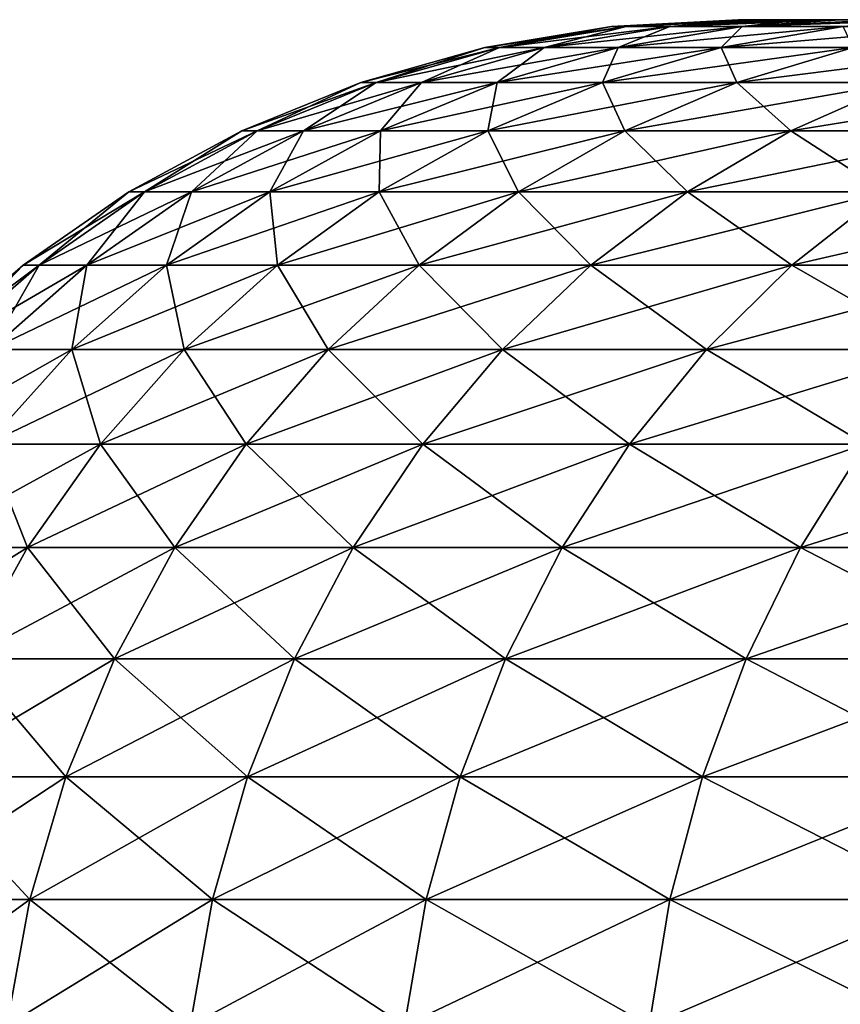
# Model space of a CAD drawing. Header units: millimetres. Extents: x -298 to 740, y 1361 to 2368.
# Tile 421 of 656: x -180.612 to -179.908, y 1452.254 to 1453.1. Entities that reach past the tile are written whole.
import ezdxf

# ---------------------------------------------------------------- set-up
doc = ezdxf.new("R2010")
doc.units = ezdxf.units.MM
doc.header["$LTSCALE"] = 33.374815
for name, color, linetype in [('166', 7, 'CONTINUOUS'), ('176', 7, 'CONTINUOUS'), ('177', 7, 'CONTINUOUS')]:
    doc.layers.add(name, color=color, linetype=linetype)

msp = doc.modelspace()

# ---------------------------------------------------------------- linework, layer by layer
at = {"layer": '166', "color": 7, "linetype": 'CONTINUOUS'}
for points in [[(-179.99194, 1453.1, -0.18785), (-179.99545, 1453.1), (-179.21529, 1453.1, -0.33401), (-179.99194, 1453.1, -0.18785)], [(-179.99545, 1453.1), (-179.99194, 1453.1, 0.18785), (-179.22841, 1453.1), (-179.99545, 1453.1)], [(-179.99545, 1453.1), (-179.22841, 1453.1), (-179.21529, 1453.1, -0.33401), (-179.99545, 1453.1)], [(-179.9814, 1453.1, -0.37546), (-179.99194, 1453.1, -0.18785), (-179.21529, 1453.1, -0.33401), (-179.9814, 1453.1, -0.37546)], [(-179.99194, 1453.1, 0.18785), (-179.9814, 1453.1, 0.37546), (-179.21529, 1453.1, 0.33401), (-179.99194, 1453.1, 0.18785)], [(-179.22841, 1453.1), (-179.99194, 1453.1, 0.18785), (-179.21529, 1453.1, 0.33401), (-179.22841, 1453.1)], [(-179.96386, 1453.1, -0.5626), (-179.9814, 1453.1, -0.37546), (-179.17599, 1453.1, -0.66611), (-179.96386, 1453.1, -0.5626)], [(-179.17599, 1453.1, -0.66611), (-179.9814, 1453.1, -0.37546), (-179.21529, 1453.1, -0.33401), (-179.17599, 1453.1, -0.66611)], [(-179.9814, 1453.1, 0.37546), (-179.96386, 1453.1, 0.5626), (-179.21529, 1453.1, 0.33401), (-179.9814, 1453.1, 0.37546)], [(-179.93933, 1453.1, -0.74896), (-179.96386, 1453.1, -0.5626), (-179.17599, 1453.1, -0.66611), (-179.93933, 1453.1, -0.74896)], [(-179.96386, 1453.1, 0.5626), (-179.93933, 1453.1, 0.74896), (-179.17599, 1453.1, 0.66611), (-179.96386, 1453.1, 0.5626)], [(-179.21529, 1453.1, 0.33401), (-179.96386, 1453.1, 0.5626), (-179.17599, 1453.1, 0.66611), (-179.21529, 1453.1, 0.33401)], [(-179.90785, 1453.1, -0.93427), (-179.93933, 1453.1, -0.74896), (-179.11076, 1453.1, -0.99409), (-179.90785, 1453.1, -0.93427)], [(-179.11076, 1453.1, -0.99409), (-179.93933, 1453.1, -0.74896), (-179.17599, 1453.1, -0.66611), (-179.11076, 1453.1, -0.99409)], [(-179.93933, 1453.1, 0.74896), (-179.90785, 1453.1, 0.93427), (-179.17599, 1453.1, 0.66611), (-179.93933, 1453.1, 0.74896)], [(-179.86946, 1453.1, -1.11825), (-179.90785, 1453.1, -0.93427), (-179.11076, 1453.1, -0.99409), (-179.86946, 1453.1, -1.11825)]]:
    msp.add_3dface(points, dxfattribs=at)
at = {"layer": '176', "color": 7, "linetype": 'CONTINUOUS'}
for points in [[(-179.99545, 1453.1), (-179.99194, 1453.1, -0.18785), (-180.10424, 1453.09406), (-179.99545, 1453.1)], [(-180.10424, 1453.09406), (-179.99194, 1453.1, -0.18785), (-180.09173, 1453.09406, -0.35817), (-180.10424, 1453.09406)], [(-179.99194, 1453.1, -0.18785), (-179.9814, 1453.1, -0.37546), (-180.09173, 1453.09406, -0.35817), (-179.99194, 1453.1, -0.18785)], [(-179.9814, 1453.1, -0.37546), (-179.96386, 1453.1, -0.5626), (-180.09173, 1453.09406, -0.35817), (-179.9814, 1453.1, -0.37546)], [(-180.09173, 1453.09406, -0.35817), (-179.96386, 1453.1, -0.5626), (-180.05427, 1453.09406, -0.7146), (-180.09173, 1453.09406, -0.35817)], [(-179.96386, 1453.1, -0.5626), (-179.93933, 1453.1, -0.74896), (-180.05427, 1453.09406, -0.7146), (-179.96386, 1453.1, -0.5626)], [(-179.93933, 1453.1, -0.74896), (-179.90785, 1453.1, -0.93427), (-180.05427, 1453.09406, -0.7146), (-179.93933, 1453.1, -0.74896)], [(-180.05427, 1453.09406, -0.7146), (-179.90785, 1453.1, -0.93427), (-179.99204, 1453.09406, -1.06755), (-180.05427, 1453.09406, -0.7146)], [(-179.90785, 1453.1, -0.93427), (-179.86946, 1453.1, -1.11825), (-179.99204, 1453.09406, -1.06755), (-179.90785, 1453.1, -0.93427)], [(-179.86946, 1453.1, -1.11825), (-179.82423, 1453.1, -1.30068), (-179.99204, 1453.09406, -1.06755), (-179.86946, 1453.1, -1.11825)], [(-179.99204, 1453.09406, -1.06755), (-179.82423, 1453.1, -1.30068), (-179.90533, 1453.09406, -1.4153), (-179.99204, 1453.09406, -1.06755)], [(-180.10424, 1453.09406), (-180.09173, 1453.09406, -0.35817), (-180.21314, 1453.07602), (-180.10424, 1453.09406)], [(-180.21314, 1453.07602), (-180.09173, 1453.09406, -0.35817), (-180.20037, 1453.07602, -0.36577), (-180.21314, 1453.07602)], [(-180.09173, 1453.09406, -0.35817), (-180.05427, 1453.09406, -0.7146), (-180.20037, 1453.07602, -0.36577), (-180.09173, 1453.09406, -0.35817)], [(-180.20037, 1453.07602, -0.36577), (-180.05427, 1453.09406, -0.7146), (-180.16211, 1453.07602, -0.72976), (-180.20037, 1453.07602, -0.36577)], [(-180.05427, 1453.09406, -0.7146), (-179.99204, 1453.09406, -1.06755), (-180.16211, 1453.07602, -0.72976), (-180.05427, 1453.09406, -0.7146)], [(-180.16211, 1453.07602, -0.72976), (-179.99204, 1453.09406, -1.06755), (-180.09855, 1453.07602, -1.09019), (-180.16211, 1453.07602, -0.72976)], [(-179.99204, 1453.09406, -1.06755), (-179.90533, 1453.09406, -1.4153), (-180.09855, 1453.07602, -1.09019), (-179.99204, 1453.09406, -1.06755)], [(-180.09855, 1453.07602, -1.09019), (-179.90533, 1453.09406, -1.4153), (-180.01001, 1453.07602, -1.44531), (-180.09855, 1453.07602, -1.09019)], [(-179.90533, 1453.09406, -1.4153), (-179.79458, 1453.09406, -1.75615), (-180.01001, 1453.07602, -1.44531), (-179.90533, 1453.09406, -1.4153)], [(-180.01001, 1453.07602, -1.44531), (-179.79458, 1453.09406, -1.75615), (-179.89691, 1453.07602, -1.79339), (-180.01001, 1453.07602, -1.44531)], [(-180.21314, 1453.07602), (-180.20037, 1453.07602, -0.36577), (-180.31938, 1453.04608), (-180.21314, 1453.07602)], [(-180.31938, 1453.04608), (-180.20037, 1453.07602, -0.36577), (-180.30635, 1453.04608, -0.37318), (-180.31938, 1453.04608)], [(-180.20037, 1453.07602, -0.36577), (-180.16211, 1453.07602, -0.72976), (-180.30635, 1453.04608, -0.37318), (-180.20037, 1453.07602, -0.36577)], [(-180.30635, 1453.04608, -0.37318), (-180.16211, 1453.07602, -0.72976), (-180.26732, 1453.04608, -0.74455), (-180.30635, 1453.04608, -0.37318)], [(-180.16211, 1453.07602, -0.72976), (-180.09855, 1453.07602, -1.09019), (-180.26732, 1453.04608, -0.74455), (-180.16211, 1453.07602, -0.72976)], [(-180.26732, 1453.04608, -0.74455), (-180.09855, 1453.07602, -1.09019), (-180.20248, 1453.04608, -1.11228), (-180.26732, 1453.04608, -0.74455)], [(-180.09855, 1453.07602, -1.09019), (-180.01001, 1453.07602, -1.44531), (-180.20248, 1453.04608, -1.11228), (-180.09855, 1453.07602, -1.09019)], [(-180.20248, 1453.04608, -1.11228), (-180.01001, 1453.07602, -1.44531), (-180.11214, 1453.04608, -1.4746), (-180.20248, 1453.04608, -1.11228)], [(-180.01001, 1453.07602, -1.44531), (-179.89691, 1453.07602, -1.79339), (-180.11214, 1453.04608, -1.4746), (-180.01001, 1453.07602, -1.44531)], [(-180.11214, 1453.04608, -1.4746), (-179.89691, 1453.07602, -1.79339), (-179.99675, 1453.04608, -1.82973), (-180.11214, 1453.04608, -1.4746)], [(-179.89691, 1453.07602, -1.79339), (-179.75981, 1453.07602, -2.13274), (-179.99675, 1453.04608, -1.82973), (-179.89691, 1453.07602, -1.79339)], [(-179.99675, 1453.04608, -1.82973), (-179.75981, 1453.07602, -2.13274), (-179.85687, 1453.04608, -2.17595), (-179.99675, 1453.04608, -1.82973)], [(-180.31938, 1453.04608), (-180.30635, 1453.04608, -0.37318), (-180.42168, 1453.00461), (-180.31938, 1453.04608)], [(-180.42168, 1453.00461), (-180.30635, 1453.04608, -0.37318), (-180.4084, 1453.00461, -0.38032), (-180.42168, 1453.00461)], [(-180.30635, 1453.04608, -0.37318), (-180.26732, 1453.04608, -0.74455), (-180.4084, 1453.00461, -0.38032), (-180.30635, 1453.04608, -0.37318)], [(-180.4084, 1453.00461, -0.38032), (-180.26732, 1453.04608, -0.74455), (-180.36862, 1453.00461, -0.75878), (-180.4084, 1453.00461, -0.38032)], [(-180.26732, 1453.04608, -0.74455), (-180.20248, 1453.04608, -1.11228), (-180.36862, 1453.00461, -0.75878), (-180.26732, 1453.04608, -0.74455)], [(-180.36862, 1453.00461, -0.75878), (-180.20248, 1453.04608, -1.11228), (-180.30254, 1453.00461, -1.13355), (-180.36862, 1453.00461, -0.75878)], [(-180.20248, 1453.04608, -1.11228), (-180.11214, 1453.04608, -1.4746), (-180.30254, 1453.00461, -1.13355), (-180.20248, 1453.04608, -1.11228)], [(-180.30254, 1453.00461, -1.13355), (-180.11214, 1453.04608, -1.4746), (-180.21048, 1453.00461, -1.5028), (-180.30254, 1453.00461, -1.13355)], [(-180.11214, 1453.04608, -1.4746), (-179.99675, 1453.04608, -1.82973), (-180.21048, 1453.00461, -1.5028), (-180.11214, 1453.04608, -1.4746)], [(-180.21048, 1453.00461, -1.5028), (-179.99675, 1453.04608, -1.82973), (-180.09288, 1453.00461, -1.86472), (-180.21048, 1453.00461, -1.5028)], [(-179.99675, 1453.04608, -1.82973), (-179.85687, 1453.04608, -2.17595), (-180.09288, 1453.00461, -1.86472), (-179.99675, 1453.04608, -1.82973)], [(-180.09288, 1453.00461, -1.86472), (-179.85687, 1453.04608, -2.17595), (-179.95033, 1453.00461, -2.21756), (-180.09288, 1453.00461, -1.86472)], [(-179.85687, 1453.04608, -2.17595), (-179.69318, 1453.04608, -2.51157), (-179.95033, 1453.00461, -2.21756), (-179.85687, 1453.04608, -2.17595)], [(-179.95033, 1453.00461, -2.21756), (-179.69318, 1453.04608, -2.51157), (-179.78351, 1453.00461, -2.5596), (-179.95033, 1453.00461, -2.21756)], [(-180.42168, 1453.00461), (-180.4084, 1453.00461, -0.38032), (-180.51879, 1452.95212), (-180.42168, 1453.00461)], [(-180.51879, 1452.95212), (-180.4084, 1453.00461, -0.38032), (-180.50527, 1452.95212, -0.38709), (-180.51879, 1452.95212)], [(-180.4084, 1453.00461, -0.38032), (-180.36862, 1453.00461, -0.75878), (-180.50527, 1452.95212, -0.38709), (-180.4084, 1453.00461, -0.38032)], [(-180.50527, 1452.95212, -0.38709), (-180.36862, 1453.00461, -0.75878), (-180.46479, 1452.95212, -0.7723), (-180.50527, 1452.95212, -0.38709)], [(-180.36862, 1453.00461, -0.75878), (-180.30254, 1453.00461, -1.13355), (-180.46479, 1452.95212, -0.7723), (-180.36862, 1453.00461, -0.75878)], [(-180.46479, 1452.95212, -0.7723), (-180.30254, 1453.00461, -1.13355), (-180.39753, 1452.95212, -1.15374), (-180.46479, 1452.95212, -0.7723)], [(-180.30254, 1453.00461, -1.13355), (-180.21048, 1453.00461, -1.5028), (-180.39753, 1452.95212, -1.15374), (-180.30254, 1453.00461, -1.13355)], [(-180.39753, 1452.95212, -1.15374), (-180.21048, 1453.00461, -1.5028), (-180.30382, 1452.95212, -1.52956), (-180.39753, 1452.95212, -1.15374)], [(-180.21048, 1453.00461, -1.5028), (-180.09288, 1453.00461, -1.86472), (-180.30382, 1452.95212, -1.52956), (-180.21048, 1453.00461, -1.5028)], [(-180.30382, 1452.95212, -1.52956), (-180.09288, 1453.00461, -1.86472), (-180.18413, 1452.95212, -1.89793), (-180.30382, 1452.95212, -1.52956)], [(-180.09288, 1453.00461, -1.86472), (-179.95033, 1453.00461, -2.21756), (-180.18413, 1452.95212, -1.89793), (-180.09288, 1453.00461, -1.86472)], [(-180.18413, 1452.95212, -1.89793), (-179.95033, 1453.00461, -2.21756), (-180.03904, 1452.95212, -2.25706), (-180.18413, 1452.95212, -1.89793)], [(-179.95033, 1453.00461, -2.21756), (-179.78351, 1453.00461, -2.5596), (-180.03904, 1452.95212, -2.25706), (-179.95033, 1453.00461, -2.21756)], [(-180.03904, 1452.95212, -2.25706), (-179.78351, 1453.00461, -2.5596), (-179.86924, 1452.95212, -2.60518), (-180.03904, 1452.95212, -2.25706)], [(-180.51879, 1452.95212), (-180.50527, 1452.95212, -0.38709), (-180.60952, 1452.88925), (-180.51879, 1452.95212)], [(-180.60952, 1452.88925), (-180.50527, 1452.95212, -0.38709), (-180.59578, 1452.88925, -0.39342), (-180.60952, 1452.88925)], [(-180.50527, 1452.95212, -0.38709), (-180.46479, 1452.95212, -0.7723), (-180.59578, 1452.88925, -0.39342), (-180.50527, 1452.95212, -0.38709)], [(-180.59578, 1452.88925, -0.39342), (-180.46479, 1452.95212, -0.7723), (-180.55463, 1452.88925, -0.78492), (-180.59578, 1452.88925, -0.39342)], [(-180.46479, 1452.95212, -0.7723), (-180.39753, 1452.95212, -1.15374), (-180.55463, 1452.88925, -0.78492), (-180.46479, 1452.95212, -0.7723)], [(-180.55463, 1452.88925, -0.78492), (-180.39753, 1452.95212, -1.15374), (-180.48627, 1452.88925, -1.1726), (-180.55463, 1452.88925, -0.78492)], [(-180.39753, 1452.95212, -1.15374), (-180.30382, 1452.95212, -1.52956), (-180.48627, 1452.88925, -1.1726), (-180.39753, 1452.95212, -1.15374)], [(-180.48627, 1452.88925, -1.1726), (-180.30382, 1452.95212, -1.52956), (-180.39104, 1452.88925, -1.55457), (-180.48627, 1452.88925, -1.1726)], [(-180.30382, 1452.95212, -1.52956), (-180.18413, 1452.95212, -1.89793), (-180.39104, 1452.88925, -1.55457), (-180.30382, 1452.95212, -1.52956)], [(-180.39104, 1452.88925, -1.55457), (-180.18413, 1452.95212, -1.89793), (-180.26939, 1452.88925, -1.92896), (-180.39104, 1452.88925, -1.55457)], [(-180.18413, 1452.95212, -1.89793), (-180.03904, 1452.95212, -2.25706), (-180.26939, 1452.88925, -1.92896), (-180.18413, 1452.95212, -1.89793)], [(-180.26939, 1452.88925, -1.92896), (-180.03904, 1452.95212, -2.25706), (-180.12192, 1452.88925, -2.29396), (-180.26939, 1452.88925, -1.92896)], [(-180.03904, 1452.95212, -2.25706), (-179.86924, 1452.95212, -2.60518), (-180.12192, 1452.88925, -2.29396), (-180.03904, 1452.95212, -2.25706)], [(-180.12192, 1452.88925, -2.29396), (-179.86924, 1452.95212, -2.60518), (-179.94935, 1452.88925, -2.64778), (-180.12192, 1452.88925, -2.29396)], [(-179.86924, 1452.95212, -2.60518), (-179.67558, 1452.95212, -2.94062), (-179.94935, 1452.88925, -2.64778), (-179.86924, 1452.95212, -2.60518)], [(-179.94935, 1452.88925, -2.64778), (-179.67558, 1452.95212, -2.94062), (-179.75252, 1452.88925, -2.9887), (-179.94935, 1452.88925, -2.64778)], [(-180.60952, 1452.88925), (-180.59578, 1452.88925, -0.39342), (-180.69277, 1452.81676), (-180.60952, 1452.88925)], [(-180.69277, 1452.81676), (-180.59578, 1452.88925, -0.39342), (-180.67882, 1452.81676, -0.39923), (-180.69277, 1452.81676)], [(-180.59578, 1452.88925, -0.39342), (-180.55463, 1452.88925, -0.78492), (-180.67882, 1452.81676, -0.39923), (-180.59578, 1452.88925, -0.39342)], [(-180.67882, 1452.81676, -0.39923), (-180.55463, 1452.88925, -0.78492), (-180.63707, 1452.81676, -0.79651), (-180.67882, 1452.81676, -0.39923)], [(-180.55463, 1452.88925, -0.78492), (-180.48627, 1452.88925, -1.1726), (-180.63707, 1452.81676, -0.79651), (-180.55463, 1452.88925, -0.78492)], [(-180.63707, 1452.81676, -0.79651), (-180.48627, 1452.88925, -1.1726), (-180.5677, 1452.81676, -1.18991), (-180.63707, 1452.81676, -0.79651)], [(-180.48627, 1452.88925, -1.1726), (-180.39104, 1452.88925, -1.55457), (-180.5677, 1452.81676, -1.18991), (-180.48627, 1452.88925, -1.1726)], [(-180.5677, 1452.81676, -1.18991), (-180.39104, 1452.88925, -1.55457), (-180.47106, 1452.81676, -1.57752), (-180.5677, 1452.81676, -1.18991)], [(-180.39104, 1452.88925, -1.55457), (-180.26939, 1452.88925, -1.92896), (-180.47106, 1452.81676, -1.57752), (-180.39104, 1452.88925, -1.55457)], [(-180.47106, 1452.81676, -1.57752), (-180.26939, 1452.88925, -1.92896), (-180.34762, 1452.81676, -1.95744), (-180.47106, 1452.81676, -1.57752)], [(-180.26939, 1452.88925, -1.92896), (-180.12192, 1452.88925, -2.29396), (-180.34762, 1452.81676, -1.95744), (-180.26939, 1452.88925, -1.92896)], [(-180.34762, 1452.81676, -1.95744), (-180.12192, 1452.88925, -2.29396), (-180.19797, 1452.81676, -2.32782), (-180.34762, 1452.81676, -1.95744)], [(-180.12192, 1452.88925, -2.29396), (-179.94935, 1452.88925, -2.64778), (-180.19797, 1452.81676, -2.32782), (-180.12192, 1452.88925, -2.29396)], [(-180.19797, 1452.81676, -2.32782), (-179.94935, 1452.88925, -2.64778), (-180.02286, 1452.81676, -2.68686), (-180.19797, 1452.81676, -2.32782)], [(-179.94935, 1452.88925, -2.64778), (-179.75252, 1452.88925, -2.9887), (-180.02286, 1452.81676, -2.68686), (-179.94935, 1452.88925, -2.64778)], [(-180.02286, 1452.81676, -2.68686), (-179.75252, 1452.88925, -2.9887), (-179.82312, 1452.81676, -3.03281), (-180.02286, 1452.81676, -2.68686)], [(-180.63707, 1452.81676, -0.79651), (-180.5677, 1452.81676, -1.18991), (-180.71109, 1452.73554, -0.80691), (-180.63707, 1452.81676, -0.79651)], [(-180.71109, 1452.73554, -0.80691), (-180.5677, 1452.81676, -1.18991), (-180.64082, 1452.73554, -1.20545), (-180.71109, 1452.73554, -0.80691)], [(-180.5677, 1452.81676, -1.18991), (-180.47106, 1452.81676, -1.57752), (-180.64082, 1452.73554, -1.20545), (-180.5677, 1452.81676, -1.18991)], [(-180.64082, 1452.73554, -1.20545), (-180.47106, 1452.81676, -1.57752), (-180.54291, 1452.73554, -1.59812), (-180.64082, 1452.73554, -1.20545)], [(-180.47106, 1452.81676, -1.57752), (-180.34762, 1452.81676, -1.95744), (-180.54291, 1452.73554, -1.59812), (-180.47106, 1452.81676, -1.57752)], [(-180.54291, 1452.73554, -1.59812), (-180.34762, 1452.81676, -1.95744), (-180.41786, 1452.73554, -1.983), (-180.54291, 1452.73554, -1.59812)], [(-180.34762, 1452.81676, -1.95744), (-180.19797, 1452.81676, -2.32782), (-180.41786, 1452.73554, -1.983), (-180.34762, 1452.81676, -1.95744)], [(-180.41786, 1452.73554, -1.983), (-180.19797, 1452.81676, -2.32782), (-180.26626, 1452.73554, -2.35822), (-180.41786, 1452.73554, -1.983)], [(-180.19797, 1452.81676, -2.32782), (-180.02286, 1452.81676, -2.68686), (-180.26626, 1452.73554, -2.35822), (-180.19797, 1452.81676, -2.32782)], [(-180.26626, 1452.73554, -2.35822), (-180.02286, 1452.81676, -2.68686), (-180.08886, 1452.73554, -2.72195), (-180.26626, 1452.73554, -2.35822)], [(-180.02286, 1452.81676, -2.68686), (-179.82312, 1452.81676, -3.03281), (-180.08886, 1452.73554, -2.72195), (-180.02286, 1452.81676, -2.68686)], [(-180.08886, 1452.73554, -2.72195), (-179.82312, 1452.81676, -3.03281), (-179.88651, 1452.73554, -3.07242), (-180.08886, 1452.73554, -2.72195)], [(-180.64082, 1452.73554, -1.20545), (-180.54291, 1452.73554, -1.59812), (-180.70473, 1452.64658, -1.21904), (-180.64082, 1452.73554, -1.20545)], [(-180.70473, 1452.64658, -1.21904), (-180.54291, 1452.73554, -1.59812), (-180.60573, 1452.64658, -1.61613), (-180.70473, 1452.64658, -1.21904)], [(-180.54291, 1452.73554, -1.59812), (-180.41786, 1452.73554, -1.983), (-180.60573, 1452.64658, -1.61613), (-180.54291, 1452.73554, -1.59812)], [(-180.60573, 1452.64658, -1.61613), (-180.41786, 1452.73554, -1.983), (-180.47926, 1452.64658, -2.00535), (-180.60573, 1452.64658, -1.61613)], [(-180.41786, 1452.73554, -1.983), (-180.26626, 1452.73554, -2.35822), (-180.47926, 1452.64658, -2.00535), (-180.41786, 1452.73554, -1.983)], [(-180.47926, 1452.64658, -2.00535), (-180.26626, 1452.73554, -2.35822), (-180.32595, 1452.64658, -2.3848), (-180.47926, 1452.64658, -2.00535)], [(-180.26626, 1452.73554, -2.35822), (-180.08886, 1452.73554, -2.72195), (-180.32595, 1452.64658, -2.3848), (-180.26626, 1452.73554, -2.35822)], [(-180.32595, 1452.64658, -2.3848), (-180.08886, 1452.73554, -2.72195), (-180.14655, 1452.64658, -2.75263), (-180.32595, 1452.64658, -2.3848)], [(-180.08886, 1452.73554, -2.72195), (-179.88651, 1452.73554, -3.07242), (-180.14655, 1452.64658, -2.75263), (-180.08886, 1452.73554, -2.72195)], [(-180.14655, 1452.64658, -2.75263), (-179.88651, 1452.73554, -3.07242), (-179.94193, 1452.64658, -3.10705), (-180.14655, 1452.64658, -2.75263)], [(-179.88651, 1452.73554, -3.07242), (-179.66021, 1452.73554, -3.40793), (-179.94193, 1452.64658, -3.10705), (-179.88651, 1452.73554, -3.07242)], [(-179.94193, 1452.64658, -3.10705), (-179.66021, 1452.73554, -3.40793), (-179.71308, 1452.64658, -3.44633), (-179.94193, 1452.64658, -3.10705)], [(-180.70473, 1452.64658, -1.21904), (-180.60573, 1452.64658, -1.61613), (-180.75867, 1452.55095, -1.2305), (-180.70473, 1452.64658, -1.21904)], [(-180.75867, 1452.55095, -1.2305), (-180.60573, 1452.64658, -1.61613), (-180.65873, 1452.55095, -1.63133), (-180.75867, 1452.55095, -1.2305)], [(-180.60573, 1452.64658, -1.61613), (-180.47926, 1452.64658, -2.00535), (-180.65873, 1452.55095, -1.63133), (-180.60573, 1452.64658, -1.61613)], [(-180.65873, 1452.55095, -1.63133), (-180.47926, 1452.64658, -2.00535), (-180.53108, 1452.55095, -2.02421), (-180.65873, 1452.55095, -1.63133)], [(-180.47926, 1452.64658, -2.00535), (-180.32595, 1452.64658, -2.3848), (-180.53108, 1452.55095, -2.02421), (-180.47926, 1452.64658, -2.00535)], [(-180.53108, 1452.55095, -2.02421), (-180.32595, 1452.64658, -2.3848), (-180.37633, 1452.55095, -2.40723), (-180.53108, 1452.55095, -2.02421)], [(-180.32595, 1452.64658, -2.3848), (-180.14655, 1452.64658, -2.75263), (-180.37633, 1452.55095, -2.40723), (-180.32595, 1452.64658, -2.3848)], [(-180.37633, 1452.55095, -2.40723), (-180.14655, 1452.64658, -2.75263), (-180.19524, 1452.55095, -2.77852), (-180.37633, 1452.55095, -2.40723)], [(-180.14655, 1452.64658, -2.75263), (-179.94193, 1452.64658, -3.10705), (-180.19524, 1452.55095, -2.77852), (-180.14655, 1452.64658, -2.75263)], [(-180.19524, 1452.55095, -2.77852), (-179.94193, 1452.64658, -3.10705), (-179.98869, 1452.55095, -3.13627), (-180.19524, 1452.55095, -2.77852)], [(-179.94193, 1452.64658, -3.10705), (-179.71308, 1452.64658, -3.44633), (-179.98869, 1452.55095, -3.13627), (-179.94193, 1452.64658, -3.10705)], [(-179.98869, 1452.55095, -3.13627), (-179.71308, 1452.64658, -3.44633), (-179.75769, 1452.55095, -3.47874), (-179.98869, 1452.55095, -3.13627)], [(-180.65873, 1452.55095, -1.63133), (-180.53108, 1452.55095, -2.02421), (-180.70128, 1452.44983, -1.64353), (-180.65873, 1452.55095, -1.63133)], [(-180.70128, 1452.44983, -1.64353), (-180.53108, 1452.55095, -2.02421), (-180.57267, 1452.44983, -2.03935), (-180.70128, 1452.44983, -1.64353)], [(-180.53108, 1452.55095, -2.02421), (-180.37633, 1452.55095, -2.40723), (-180.57267, 1452.44983, -2.03935), (-180.53108, 1452.55095, -2.02421)], [(-180.57267, 1452.44983, -2.03935), (-180.37633, 1452.55095, -2.40723), (-180.41676, 1452.44983, -2.42523), (-180.57267, 1452.44983, -2.03935)], [(-180.37633, 1452.55095, -2.40723), (-180.19524, 1452.55095, -2.77852), (-180.41676, 1452.44983, -2.42523), (-180.37633, 1452.55095, -2.40723)], [(-180.41676, 1452.44983, -2.42523), (-180.19524, 1452.55095, -2.77852), (-180.23432, 1452.44983, -2.7993), (-180.41676, 1452.44983, -2.42523)], [(-180.19524, 1452.55095, -2.77852), (-179.98869, 1452.55095, -3.13627), (-180.23432, 1452.44983, -2.7993), (-180.19524, 1452.55095, -2.77852)], [(-180.23432, 1452.44983, -2.7993), (-179.98869, 1452.55095, -3.13627), (-180.02623, 1452.44983, -3.15973), (-180.23432, 1452.44983, -2.7993)], [(-179.98869, 1452.55095, -3.13627), (-179.75769, 1452.55095, -3.47874), (-180.02623, 1452.44983, -3.15973), (-179.98869, 1452.55095, -3.13627)], [(-180.02623, 1452.44983, -3.15973), (-179.75769, 1452.55095, -3.47874), (-179.7935, 1452.44983, -3.50476), (-180.02623, 1452.44983, -3.15973)], [(-180.70128, 1452.44983, -1.64353), (-180.57267, 1452.44983, -2.03935), (-180.73286, 1452.34445, -1.65259), (-180.70128, 1452.44983, -1.64353)], [(-180.73286, 1452.34445, -1.65259), (-180.57267, 1452.44983, -2.03935), (-180.60354, 1452.34445, -2.05058), (-180.73286, 1452.34445, -1.65259)], [(-180.57267, 1452.44983, -2.03935), (-180.41676, 1452.44983, -2.42523), (-180.60354, 1452.34445, -2.05058), (-180.57267, 1452.44983, -2.03935)], [(-180.60354, 1452.34445, -2.05058), (-180.41676, 1452.44983, -2.42523), (-180.44677, 1452.34445, -2.43859), (-180.60354, 1452.34445, -2.05058)], [(-180.41676, 1452.44983, -2.42523), (-180.23432, 1452.44983, -2.7993), (-180.44677, 1452.34445, -2.43859), (-180.41676, 1452.44983, -2.42523)], [(-180.44677, 1452.34445, -2.43859), (-180.23432, 1452.44983, -2.7993), (-180.26332, 1452.34445, -2.81472), (-180.44677, 1452.34445, -2.43859)], [(-180.23432, 1452.44983, -2.7993), (-180.02623, 1452.44983, -3.15973), (-180.26332, 1452.34445, -2.81472), (-180.23432, 1452.44983, -2.7993)], [(-180.26332, 1452.34445, -2.81472), (-180.02623, 1452.44983, -3.15973), (-180.05408, 1452.34445, -3.17713), (-180.26332, 1452.34445, -2.81472)], [(-180.02623, 1452.44983, -3.15973), (-179.7935, 1452.44983, -3.50476), (-180.05408, 1452.34445, -3.17713), (-180.02623, 1452.44983, -3.15973)], [(-180.05408, 1452.34445, -3.17713), (-179.7935, 1452.44983, -3.50476), (-179.82007, 1452.34445, -3.52407), (-180.05408, 1452.34445, -3.17713)], [(-180.73286, 1452.34445, -1.65259), (-180.60354, 1452.34445, -2.05058), (-180.75308, 1452.23609, -1.65838), (-180.73286, 1452.34445, -1.65259)], [(-180.75308, 1452.23609, -1.65838), (-180.60354, 1452.34445, -2.05058), (-180.6233, 1452.23609, -2.05778), (-180.75308, 1452.23609, -1.65838)], [(-180.60354, 1452.34445, -2.05058), (-180.44677, 1452.34445, -2.43859), (-180.6233, 1452.23609, -2.05778), (-180.60354, 1452.34445, -2.05058)], [(-180.6233, 1452.23609, -2.05778), (-180.44677, 1452.34445, -2.43859), (-180.46599, 1452.23609, -2.44715), (-180.6233, 1452.23609, -2.05778)], [(-180.44677, 1452.34445, -2.43859), (-180.26332, 1452.34445, -2.81472), (-180.46599, 1452.23609, -2.44715), (-180.44677, 1452.34445, -2.43859)], [(-180.46599, 1452.23609, -2.44715), (-180.26332, 1452.34445, -2.81472), (-180.2819, 1452.23609, -2.82459), (-180.46599, 1452.23609, -2.44715)], [(-180.26332, 1452.34445, -2.81472), (-180.05408, 1452.34445, -3.17713), (-180.2819, 1452.23609, -2.82459), (-180.26332, 1452.34445, -2.81472)], [(-180.2819, 1452.23609, -2.82459), (-180.05408, 1452.34445, -3.17713), (-180.07192, 1452.23609, -3.18828), (-180.2819, 1452.23609, -2.82459)], [(-180.05408, 1452.34445, -3.17713), (-179.82007, 1452.34445, -3.52407), (-180.07192, 1452.23609, -3.18828), (-180.05408, 1452.34445, -3.17713)], [(-180.07192, 1452.23609, -3.18828), (-179.82007, 1452.34445, -3.52407), (-179.83709, 1452.23609, -3.53643), (-180.07192, 1452.23609, -3.18828)]]:
    msp.add_3dface(points, dxfattribs=at)
at = {"layer": '177', "color": 7, "linetype": 'CONTINUOUS'}
for points in [[(-179.99545, 1453.1), (-180.10424, 1453.09406), (-180.09173, 1453.09406, 0.35817), (-179.99545, 1453.1)], [(-179.99194, 1453.1, 0.18785), (-179.99545, 1453.1), (-180.09173, 1453.09406, 0.35817), (-179.99194, 1453.1, 0.18785)], [(-179.9814, 1453.1, 0.37546), (-179.99194, 1453.1, 0.18785), (-180.09173, 1453.09406, 0.35817), (-179.9814, 1453.1, 0.37546)], [(-180.05427, 1453.09406, 0.7146), (-179.9814, 1453.1, 0.37546), (-180.09173, 1453.09406, 0.35817), (-180.05427, 1453.09406, 0.7146)], [(-179.93933, 1453.1, 0.74896), (-179.96386, 1453.1, 0.5626), (-180.05427, 1453.09406, 0.7146), (-179.93933, 1453.1, 0.74896)], [(-179.99204, 1453.09406, 1.06755), (-179.93933, 1453.1, 0.74896), (-180.05427, 1453.09406, 0.7146), (-179.99204, 1453.09406, 1.06755)], [(-179.96386, 1453.1, 0.5626), (-179.9814, 1453.1, 0.37546), (-180.05427, 1453.09406, 0.7146), (-179.96386, 1453.1, 0.5626)], [(-179.86946, 1453.1, 1.11825), (-179.90785, 1453.1, 0.93427), (-179.99204, 1453.09406, 1.06755), (-179.86946, 1453.1, 1.11825)], [(-179.90533, 1453.09406, 1.4153), (-179.86946, 1453.1, 1.11825), (-179.99204, 1453.09406, 1.06755), (-179.90533, 1453.09406, 1.4153)], [(-179.90785, 1453.1, 0.93427), (-179.93933, 1453.1, 0.74896), (-179.99204, 1453.09406, 1.06755), (-179.90785, 1453.1, 0.93427)], [(-180.10424, 1453.09406), (-180.21314, 1453.07602), (-180.20037, 1453.07602, 0.36577), (-180.10424, 1453.09406)], [(-180.09173, 1453.09406, 0.35817), (-180.10424, 1453.09406), (-180.20037, 1453.07602, 0.36577), (-180.09173, 1453.09406, 0.35817)], [(-180.16211, 1453.07602, 0.72976), (-180.09173, 1453.09406, 0.35817), (-180.20037, 1453.07602, 0.36577), (-180.16211, 1453.07602, 0.72976)], [(-180.05427, 1453.09406, 0.7146), (-180.09173, 1453.09406, 0.35817), (-180.16211, 1453.07602, 0.72976), (-180.05427, 1453.09406, 0.7146)], [(-180.09855, 1453.07602, 1.09019), (-180.05427, 1453.09406, 0.7146), (-180.16211, 1453.07602, 0.72976), (-180.09855, 1453.07602, 1.09019)], [(-179.99204, 1453.09406, 1.06755), (-180.05427, 1453.09406, 0.7146), (-180.09855, 1453.07602, 1.09019), (-179.99204, 1453.09406, 1.06755)], [(-180.01001, 1453.07602, 1.44531), (-179.99204, 1453.09406, 1.06755), (-180.09855, 1453.07602, 1.09019), (-180.01001, 1453.07602, 1.44531)], [(-179.90533, 1453.09406, 1.4153), (-179.99204, 1453.09406, 1.06755), (-180.01001, 1453.07602, 1.44531), (-179.90533, 1453.09406, 1.4153)], [(-179.89691, 1453.07602, 1.79339), (-179.90533, 1453.09406, 1.4153), (-180.01001, 1453.07602, 1.44531), (-179.89691, 1453.07602, 1.79339)], [(-180.21314, 1453.07602), (-180.31938, 1453.04608), (-180.30635, 1453.04608, 0.37318), (-180.21314, 1453.07602)], [(-180.20037, 1453.07602, 0.36577), (-180.21314, 1453.07602), (-180.30635, 1453.04608, 0.37318), (-180.20037, 1453.07602, 0.36577)], [(-180.26732, 1453.04608, 0.74455), (-180.20037, 1453.07602, 0.36577), (-180.30635, 1453.04608, 0.37318), (-180.26732, 1453.04608, 0.74455)], [(-180.16211, 1453.07602, 0.72976), (-180.20037, 1453.07602, 0.36577), (-180.26732, 1453.04608, 0.74455), (-180.16211, 1453.07602, 0.72976)], [(-180.20248, 1453.04608, 1.11228), (-180.16211, 1453.07602, 0.72976), (-180.26732, 1453.04608, 0.74455), (-180.20248, 1453.04608, 1.11228)], [(-180.09855, 1453.07602, 1.09019), (-180.16211, 1453.07602, 0.72976), (-180.20248, 1453.04608, 1.11228), (-180.09855, 1453.07602, 1.09019)], [(-180.11214, 1453.04608, 1.4746), (-180.09855, 1453.07602, 1.09019), (-180.20248, 1453.04608, 1.11228), (-180.11214, 1453.04608, 1.4746)], [(-180.01001, 1453.07602, 1.44531), (-180.09855, 1453.07602, 1.09019), (-180.11214, 1453.04608, 1.4746), (-180.01001, 1453.07602, 1.44531)], [(-179.99675, 1453.04608, 1.82973), (-180.01001, 1453.07602, 1.44531), (-180.11214, 1453.04608, 1.4746), (-179.99675, 1453.04608, 1.82973)], [(-179.89691, 1453.07602, 1.79339), (-180.01001, 1453.07602, 1.44531), (-179.99675, 1453.04608, 1.82973), (-179.89691, 1453.07602, 1.79339)], [(-179.85687, 1453.04608, 2.17595), (-179.89691, 1453.07602, 1.79339), (-179.99675, 1453.04608, 1.82973), (-179.85687, 1453.04608, 2.17595)], [(-180.31938, 1453.04608), (-180.42168, 1453.00461), (-180.4084, 1453.00461, 0.38032), (-180.31938, 1453.04608)], [(-180.30635, 1453.04608, 0.37318), (-180.31938, 1453.04608), (-180.4084, 1453.00461, 0.38032), (-180.30635, 1453.04608, 0.37318)], [(-180.36862, 1453.00461, 0.75878), (-180.30635, 1453.04608, 0.37318), (-180.4084, 1453.00461, 0.38032), (-180.36862, 1453.00461, 0.75878)], [(-180.26732, 1453.04608, 0.74455), (-180.30635, 1453.04608, 0.37318), (-180.36862, 1453.00461, 0.75878), (-180.26732, 1453.04608, 0.74455)], [(-180.30254, 1453.00461, 1.13355), (-180.26732, 1453.04608, 0.74455), (-180.36862, 1453.00461, 0.75878), (-180.30254, 1453.00461, 1.13355)], [(-180.20248, 1453.04608, 1.11228), (-180.26732, 1453.04608, 0.74455), (-180.30254, 1453.00461, 1.13355), (-180.20248, 1453.04608, 1.11228)], [(-180.21048, 1453.00461, 1.5028), (-180.20248, 1453.04608, 1.11228), (-180.30254, 1453.00461, 1.13355), (-180.21048, 1453.00461, 1.5028)], [(-180.11214, 1453.04608, 1.4746), (-180.20248, 1453.04608, 1.11228), (-180.21048, 1453.00461, 1.5028), (-180.11214, 1453.04608, 1.4746)], [(-180.09288, 1453.00461, 1.86472), (-180.11214, 1453.04608, 1.4746), (-180.21048, 1453.00461, 1.5028), (-180.09288, 1453.00461, 1.86472)], [(-179.99675, 1453.04608, 1.82973), (-180.11214, 1453.04608, 1.4746), (-180.09288, 1453.00461, 1.86472), (-179.99675, 1453.04608, 1.82973)], [(-179.95033, 1453.00461, 2.21756), (-179.99675, 1453.04608, 1.82973), (-180.09288, 1453.00461, 1.86472), (-179.95033, 1453.00461, 2.21756)], [(-179.85687, 1453.04608, 2.17595), (-179.99675, 1453.04608, 1.82973), (-179.95033, 1453.00461, 2.21756), (-179.85687, 1453.04608, 2.17595)], [(-179.78351, 1453.00461, 2.5596), (-179.85687, 1453.04608, 2.17595), (-179.95033, 1453.00461, 2.21756), (-179.78351, 1453.00461, 2.5596)], [(-180.42168, 1453.00461), (-180.51879, 1452.95212), (-180.50527, 1452.95212, 0.38709), (-180.42168, 1453.00461)], [(-180.4084, 1453.00461, 0.38032), (-180.42168, 1453.00461), (-180.50527, 1452.95212, 0.38709), (-180.4084, 1453.00461, 0.38032)], [(-180.46479, 1452.95212, 0.7723), (-180.4084, 1453.00461, 0.38032), (-180.50527, 1452.95212, 0.38709), (-180.46479, 1452.95212, 0.7723)], [(-180.36862, 1453.00461, 0.75878), (-180.4084, 1453.00461, 0.38032), (-180.46479, 1452.95212, 0.7723), (-180.36862, 1453.00461, 0.75878)], [(-180.39753, 1452.95212, 1.15374), (-180.36862, 1453.00461, 0.75878), (-180.46479, 1452.95212, 0.7723), (-180.39753, 1452.95212, 1.15374)], [(-180.30254, 1453.00461, 1.13355), (-180.36862, 1453.00461, 0.75878), (-180.39753, 1452.95212, 1.15374), (-180.30254, 1453.00461, 1.13355)], [(-180.30382, 1452.95212, 1.52956), (-180.30254, 1453.00461, 1.13355), (-180.39753, 1452.95212, 1.15374), (-180.30382, 1452.95212, 1.52956)], [(-180.21048, 1453.00461, 1.5028), (-180.30254, 1453.00461, 1.13355), (-180.30382, 1452.95212, 1.52956), (-180.21048, 1453.00461, 1.5028)], [(-180.18413, 1452.95212, 1.89793), (-180.21048, 1453.00461, 1.5028), (-180.30382, 1452.95212, 1.52956), (-180.18413, 1452.95212, 1.89793)], [(-180.09288, 1453.00461, 1.86472), (-180.21048, 1453.00461, 1.5028), (-180.18413, 1452.95212, 1.89793), (-180.09288, 1453.00461, 1.86472)], [(-180.03904, 1452.95212, 2.25706), (-180.09288, 1453.00461, 1.86472), (-180.18413, 1452.95212, 1.89793), (-180.03904, 1452.95212, 2.25706)], [(-179.95033, 1453.00461, 2.21756), (-180.09288, 1453.00461, 1.86472), (-180.03904, 1452.95212, 2.25706), (-179.95033, 1453.00461, 2.21756)], [(-179.86924, 1452.95212, 2.60518), (-179.95033, 1453.00461, 2.21756), (-180.03904, 1452.95212, 2.25706), (-179.86924, 1452.95212, 2.60518)], [(-179.78351, 1453.00461, 2.5596), (-179.95033, 1453.00461, 2.21756), (-179.86924, 1452.95212, 2.60518), (-179.78351, 1453.00461, 2.5596)], [(-180.51879, 1452.95212), (-180.60952, 1452.88925), (-180.59578, 1452.88925, 0.39342), (-180.51879, 1452.95212)], [(-180.50527, 1452.95212, 0.38709), (-180.51879, 1452.95212), (-180.59578, 1452.88925, 0.39342), (-180.50527, 1452.95212, 0.38709)], [(-180.55463, 1452.88925, 0.78492), (-180.50527, 1452.95212, 0.38709), (-180.59578, 1452.88925, 0.39342), (-180.55463, 1452.88925, 0.78492)], [(-180.46479, 1452.95212, 0.7723), (-180.50527, 1452.95212, 0.38709), (-180.55463, 1452.88925, 0.78492), (-180.46479, 1452.95212, 0.7723)], [(-180.48627, 1452.88925, 1.1726), (-180.46479, 1452.95212, 0.7723), (-180.55463, 1452.88925, 0.78492), (-180.48627, 1452.88925, 1.1726)], [(-180.39753, 1452.95212, 1.15374), (-180.46479, 1452.95212, 0.7723), (-180.48627, 1452.88925, 1.1726), (-180.39753, 1452.95212, 1.15374)], [(-180.39104, 1452.88925, 1.55457), (-180.39753, 1452.95212, 1.15374), (-180.48627, 1452.88925, 1.1726), (-180.39104, 1452.88925, 1.55457)], [(-180.30382, 1452.95212, 1.52956), (-180.39753, 1452.95212, 1.15374), (-180.39104, 1452.88925, 1.55457), (-180.30382, 1452.95212, 1.52956)], [(-180.26939, 1452.88925, 1.92896), (-180.30382, 1452.95212, 1.52956), (-180.39104, 1452.88925, 1.55457), (-180.26939, 1452.88925, 1.92896)], [(-180.18413, 1452.95212, 1.89793), (-180.30382, 1452.95212, 1.52956), (-180.26939, 1452.88925, 1.92896), (-180.18413, 1452.95212, 1.89793)], [(-180.12192, 1452.88925, 2.29396), (-180.18413, 1452.95212, 1.89793), (-180.26939, 1452.88925, 1.92896), (-180.12192, 1452.88925, 2.29396)], [(-180.03904, 1452.95212, 2.25706), (-180.18413, 1452.95212, 1.89793), (-180.12192, 1452.88925, 2.29396), (-180.03904, 1452.95212, 2.25706)], [(-179.94935, 1452.88925, 2.64778), (-180.03904, 1452.95212, 2.25706), (-180.12192, 1452.88925, 2.29396), (-179.94935, 1452.88925, 2.64778)], [(-179.86924, 1452.95212, 2.60518), (-180.03904, 1452.95212, 2.25706), (-179.94935, 1452.88925, 2.64778), (-179.86924, 1452.95212, 2.60518)], [(-179.75252, 1452.88925, 2.9887), (-179.86924, 1452.95212, 2.60518), (-179.94935, 1452.88925, 2.64778), (-179.75252, 1452.88925, 2.9887)], [(-180.60952, 1452.88925), (-180.69277, 1452.81676), (-180.67882, 1452.81676, 0.39923), (-180.60952, 1452.88925)], [(-180.59578, 1452.88925, 0.39342), (-180.60952, 1452.88925), (-180.67882, 1452.81676, 0.39923), (-180.59578, 1452.88925, 0.39342)], [(-180.63707, 1452.81676, 0.79651), (-180.59578, 1452.88925, 0.39342), (-180.67882, 1452.81676, 0.39923), (-180.63707, 1452.81676, 0.79651)], [(-180.55463, 1452.88925, 0.78492), (-180.59578, 1452.88925, 0.39342), (-180.63707, 1452.81676, 0.79651), (-180.55463, 1452.88925, 0.78492)], [(-180.5677, 1452.81676, 1.18991), (-180.55463, 1452.88925, 0.78492), (-180.63707, 1452.81676, 0.79651), (-180.5677, 1452.81676, 1.18991)], [(-180.48627, 1452.88925, 1.1726), (-180.55463, 1452.88925, 0.78492), (-180.5677, 1452.81676, 1.18991), (-180.48627, 1452.88925, 1.1726)], [(-180.47106, 1452.81676, 1.57752), (-180.48627, 1452.88925, 1.1726), (-180.5677, 1452.81676, 1.18991), (-180.47106, 1452.81676, 1.57752)], [(-180.39104, 1452.88925, 1.55457), (-180.48627, 1452.88925, 1.1726), (-180.47106, 1452.81676, 1.57752), (-180.39104, 1452.88925, 1.55457)], [(-180.34762, 1452.81676, 1.95744), (-180.39104, 1452.88925, 1.55457), (-180.47106, 1452.81676, 1.57752), (-180.34762, 1452.81676, 1.95744)], [(-180.26939, 1452.88925, 1.92896), (-180.39104, 1452.88925, 1.55457), (-180.34762, 1452.81676, 1.95744), (-180.26939, 1452.88925, 1.92896)], [(-180.19797, 1452.81676, 2.32782), (-180.26939, 1452.88925, 1.92896), (-180.34762, 1452.81676, 1.95744), (-180.19797, 1452.81676, 2.32782)], [(-180.12192, 1452.88925, 2.29396), (-180.26939, 1452.88925, 1.92896), (-180.19797, 1452.81676, 2.32782), (-180.12192, 1452.88925, 2.29396)], [(-180.02286, 1452.81676, 2.68686), (-180.12192, 1452.88925, 2.29396), (-180.19797, 1452.81676, 2.32782), (-180.02286, 1452.81676, 2.68686)], [(-179.94935, 1452.88925, 2.64778), (-180.12192, 1452.88925, 2.29396), (-180.02286, 1452.81676, 2.68686), (-179.94935, 1452.88925, 2.64778)], [(-179.82312, 1452.81676, 3.03281), (-179.94935, 1452.88925, 2.64778), (-180.02286, 1452.81676, 2.68686), (-179.82312, 1452.81676, 3.03281)], [(-179.75252, 1452.88925, 2.9887), (-179.94935, 1452.88925, 2.64778), (-179.82312, 1452.81676, 3.03281), (-179.75252, 1452.88925, 2.9887)], [(-180.5677, 1452.81676, 1.18991), (-180.63707, 1452.81676, 0.79651), (-180.64082, 1452.73554, 1.20545), (-180.5677, 1452.81676, 1.18991)], [(-180.54291, 1452.73554, 1.59812), (-180.5677, 1452.81676, 1.18991), (-180.64082, 1452.73554, 1.20545), (-180.54291, 1452.73554, 1.59812)], [(-180.47106, 1452.81676, 1.57752), (-180.5677, 1452.81676, 1.18991), (-180.54291, 1452.73554, 1.59812), (-180.47106, 1452.81676, 1.57752)], [(-180.41786, 1452.73554, 1.983), (-180.47106, 1452.81676, 1.57752), (-180.54291, 1452.73554, 1.59812), (-180.41786, 1452.73554, 1.983)], [(-180.34762, 1452.81676, 1.95744), (-180.47106, 1452.81676, 1.57752), (-180.41786, 1452.73554, 1.983), (-180.34762, 1452.81676, 1.95744)], [(-180.26626, 1452.73554, 2.35822), (-180.34762, 1452.81676, 1.95744), (-180.41786, 1452.73554, 1.983), (-180.26626, 1452.73554, 2.35822)], [(-180.19797, 1452.81676, 2.32782), (-180.34762, 1452.81676, 1.95744), (-180.26626, 1452.73554, 2.35822), (-180.19797, 1452.81676, 2.32782)], [(-180.08886, 1452.73554, 2.72195), (-180.19797, 1452.81676, 2.32782), (-180.26626, 1452.73554, 2.35822), (-180.08886, 1452.73554, 2.72195)], [(-180.02286, 1452.81676, 2.68686), (-180.19797, 1452.81676, 2.32782), (-180.08886, 1452.73554, 2.72195), (-180.02286, 1452.81676, 2.68686)], [(-179.88651, 1452.73554, 3.07242), (-180.02286, 1452.81676, 2.68686), (-180.08886, 1452.73554, 2.72195), (-179.88651, 1452.73554, 3.07242)], [(-179.82312, 1452.81676, 3.03281), (-180.02286, 1452.81676, 2.68686), (-179.88651, 1452.73554, 3.07242), (-179.82312, 1452.81676, 3.03281)], [(-180.60573, 1452.64658, 1.61613), (-180.64082, 1452.73554, 1.20545), (-180.70473, 1452.64658, 1.21904), (-180.60573, 1452.64658, 1.61613)], [(-180.54291, 1452.73554, 1.59812), (-180.64082, 1452.73554, 1.20545), (-180.60573, 1452.64658, 1.61613), (-180.54291, 1452.73554, 1.59812)], [(-180.47926, 1452.64658, 2.00535), (-180.54291, 1452.73554, 1.59812), (-180.60573, 1452.64658, 1.61613), (-180.47926, 1452.64658, 2.00535)], [(-180.41786, 1452.73554, 1.983), (-180.54291, 1452.73554, 1.59812), (-180.47926, 1452.64658, 2.00535), (-180.41786, 1452.73554, 1.983)], [(-180.32595, 1452.64658, 2.3848), (-180.41786, 1452.73554, 1.983), (-180.47926, 1452.64658, 2.00535), (-180.32595, 1452.64658, 2.3848)], [(-180.26626, 1452.73554, 2.35822), (-180.41786, 1452.73554, 1.983), (-180.32595, 1452.64658, 2.3848), (-180.26626, 1452.73554, 2.35822)], [(-180.14655, 1452.64658, 2.75263), (-180.26626, 1452.73554, 2.35822), (-180.32595, 1452.64658, 2.3848), (-180.14655, 1452.64658, 2.75263)], [(-180.08886, 1452.73554, 2.72195), (-180.26626, 1452.73554, 2.35822), (-180.14655, 1452.64658, 2.75263), (-180.08886, 1452.73554, 2.72195)], [(-179.94193, 1452.64658, 3.10705), (-180.08886, 1452.73554, 2.72195), (-180.14655, 1452.64658, 2.75263), (-179.94193, 1452.64658, 3.10705)], [(-179.88651, 1452.73554, 3.07242), (-180.08886, 1452.73554, 2.72195), (-179.94193, 1452.64658, 3.10705), (-179.88651, 1452.73554, 3.07242)], [(-179.71308, 1452.64658, 3.44633), (-179.88651, 1452.73554, 3.07242), (-179.94193, 1452.64658, 3.10705), (-179.71308, 1452.64658, 3.44633)], [(-180.60573, 1452.64658, 1.61613), (-180.70473, 1452.64658, 1.21904), (-180.65873, 1452.55095, 1.63133), (-180.60573, 1452.64658, 1.61613)], [(-180.53108, 1452.55095, 2.02421), (-180.60573, 1452.64658, 1.61613), (-180.65873, 1452.55095, 1.63133), (-180.53108, 1452.55095, 2.02421)], [(-180.47926, 1452.64658, 2.00535), (-180.60573, 1452.64658, 1.61613), (-180.53108, 1452.55095, 2.02421), (-180.47926, 1452.64658, 2.00535)], [(-180.37633, 1452.55095, 2.40723), (-180.47926, 1452.64658, 2.00535), (-180.53108, 1452.55095, 2.02421), (-180.37633, 1452.55095, 2.40723)], [(-180.32595, 1452.64658, 2.3848), (-180.47926, 1452.64658, 2.00535), (-180.37633, 1452.55095, 2.40723), (-180.32595, 1452.64658, 2.3848)], [(-180.19524, 1452.55095, 2.77852), (-180.32595, 1452.64658, 2.3848), (-180.37633, 1452.55095, 2.40723), (-180.19524, 1452.55095, 2.77852)], [(-180.14655, 1452.64658, 2.75263), (-180.32595, 1452.64658, 2.3848), (-180.19524, 1452.55095, 2.77852), (-180.14655, 1452.64658, 2.75263)], [(-179.98869, 1452.55095, 3.13627), (-180.14655, 1452.64658, 2.75263), (-180.19524, 1452.55095, 2.77852), (-179.98869, 1452.55095, 3.13627)], [(-179.94193, 1452.64658, 3.10705), (-180.14655, 1452.64658, 2.75263), (-179.98869, 1452.55095, 3.13627), (-179.94193, 1452.64658, 3.10705)], [(-179.75769, 1452.55095, 3.47874), (-179.94193, 1452.64658, 3.10705), (-179.98869, 1452.55095, 3.13627), (-179.75769, 1452.55095, 3.47874)], [(-179.71308, 1452.64658, 3.44633), (-179.94193, 1452.64658, 3.10705), (-179.75769, 1452.55095, 3.47874), (-179.71308, 1452.64658, 3.44633)], [(-180.57267, 1452.44983, 2.03935), (-180.65873, 1452.55095, 1.63133), (-180.70128, 1452.44983, 1.64353), (-180.57267, 1452.44983, 2.03935)], [(-180.53108, 1452.55095, 2.02421), (-180.65873, 1452.55095, 1.63133), (-180.57267, 1452.44983, 2.03935), (-180.53108, 1452.55095, 2.02421)], [(-180.41676, 1452.44983, 2.42523), (-180.53108, 1452.55095, 2.02421), (-180.57267, 1452.44983, 2.03935), (-180.41676, 1452.44983, 2.42523)], [(-180.37633, 1452.55095, 2.40723), (-180.53108, 1452.55095, 2.02421), (-180.41676, 1452.44983, 2.42523), (-180.37633, 1452.55095, 2.40723)], [(-180.23432, 1452.44983, 2.7993), (-180.37633, 1452.55095, 2.40723), (-180.41676, 1452.44983, 2.42523), (-180.23432, 1452.44983, 2.7993)], [(-180.19524, 1452.55095, 2.77852), (-180.37633, 1452.55095, 2.40723), (-180.23432, 1452.44983, 2.7993), (-180.19524, 1452.55095, 2.77852)], [(-180.02623, 1452.44983, 3.15973), (-180.19524, 1452.55095, 2.77852), (-180.23432, 1452.44983, 2.7993), (-180.02623, 1452.44983, 3.15973)], [(-179.98869, 1452.55095, 3.13627), (-180.19524, 1452.55095, 2.77852), (-180.02623, 1452.44983, 3.15973), (-179.98869, 1452.55095, 3.13627)], [(-179.7935, 1452.44983, 3.50476), (-179.98869, 1452.55095, 3.13627), (-180.02623, 1452.44983, 3.15973), (-179.7935, 1452.44983, 3.50476)], [(-179.75769, 1452.55095, 3.47874), (-179.98869, 1452.55095, 3.13627), (-179.7935, 1452.44983, 3.50476), (-179.75769, 1452.55095, 3.47874)], [(-180.60354, 1452.34445, 2.05058), (-180.70128, 1452.44983, 1.64353), (-180.73286, 1452.34445, 1.65259), (-180.60354, 1452.34445, 2.05058)], [(-180.57267, 1452.44983, 2.03935), (-180.70128, 1452.44983, 1.64353), (-180.60354, 1452.34445, 2.05058), (-180.57267, 1452.44983, 2.03935)], [(-180.44677, 1452.34445, 2.43859), (-180.57267, 1452.44983, 2.03935), (-180.60354, 1452.34445, 2.05058), (-180.44677, 1452.34445, 2.43859)], [(-180.41676, 1452.44983, 2.42523), (-180.57267, 1452.44983, 2.03935), (-180.44677, 1452.34445, 2.43859), (-180.41676, 1452.44983, 2.42523)], [(-180.26332, 1452.34445, 2.81472), (-180.41676, 1452.44983, 2.42523), (-180.44677, 1452.34445, 2.43859), (-180.26332, 1452.34445, 2.81472)], [(-180.23432, 1452.44983, 2.7993), (-180.41676, 1452.44983, 2.42523), (-180.26332, 1452.34445, 2.81472), (-180.23432, 1452.44983, 2.7993)], [(-180.05408, 1452.34445, 3.17713), (-180.23432, 1452.44983, 2.7993), (-180.26332, 1452.34445, 2.81472), (-180.05408, 1452.34445, 3.17713)], [(-180.02623, 1452.44983, 3.15973), (-180.23432, 1452.44983, 2.7993), (-180.05408, 1452.34445, 3.17713), (-180.02623, 1452.44983, 3.15973)], [(-179.82007, 1452.34445, 3.52407), (-180.02623, 1452.44983, 3.15973), (-180.05408, 1452.34445, 3.17713), (-179.82007, 1452.34445, 3.52407)], [(-179.7935, 1452.44983, 3.50476), (-180.02623, 1452.44983, 3.15973), (-179.82007, 1452.34445, 3.52407), (-179.7935, 1452.44983, 3.50476)], [(-180.60354, 1452.34445, 2.05058), (-180.73286, 1452.34445, 1.65259), (-180.6233, 1452.23609, 2.05778), (-180.60354, 1452.34445, 2.05058)], [(-180.46599, 1452.23609, 2.44715), (-180.60354, 1452.34445, 2.05058), (-180.6233, 1452.23609, 2.05778), (-180.46599, 1452.23609, 2.44715)], [(-180.44677, 1452.34445, 2.43859), (-180.60354, 1452.34445, 2.05058), (-180.46599, 1452.23609, 2.44715), (-180.44677, 1452.34445, 2.43859)], [(-180.2819, 1452.23609, 2.82459), (-180.44677, 1452.34445, 2.43859), (-180.46599, 1452.23609, 2.44715), (-180.2819, 1452.23609, 2.82459)], [(-180.26332, 1452.34445, 2.81472), (-180.44677, 1452.34445, 2.43859), (-180.2819, 1452.23609, 2.82459), (-180.26332, 1452.34445, 2.81472)], [(-180.07192, 1452.23609, 3.18828), (-180.26332, 1452.34445, 2.81472), (-180.2819, 1452.23609, 2.82459), (-180.07192, 1452.23609, 3.18828)], [(-180.05408, 1452.34445, 3.17713), (-180.26332, 1452.34445, 2.81472), (-180.07192, 1452.23609, 3.18828), (-180.05408, 1452.34445, 3.17713)], [(-179.83709, 1452.23609, 3.53643), (-180.05408, 1452.34445, 3.17713), (-180.07192, 1452.23609, 3.18828), (-179.83709, 1452.23609, 3.53643)], [(-179.82007, 1452.34445, 3.52407), (-180.05408, 1452.34445, 3.17713), (-179.83709, 1452.23609, 3.53643), (-179.82007, 1452.34445, 3.52407)]]:
    msp.add_3dface(points, dxfattribs=at)

doc.saveas('drawing.dxf')
